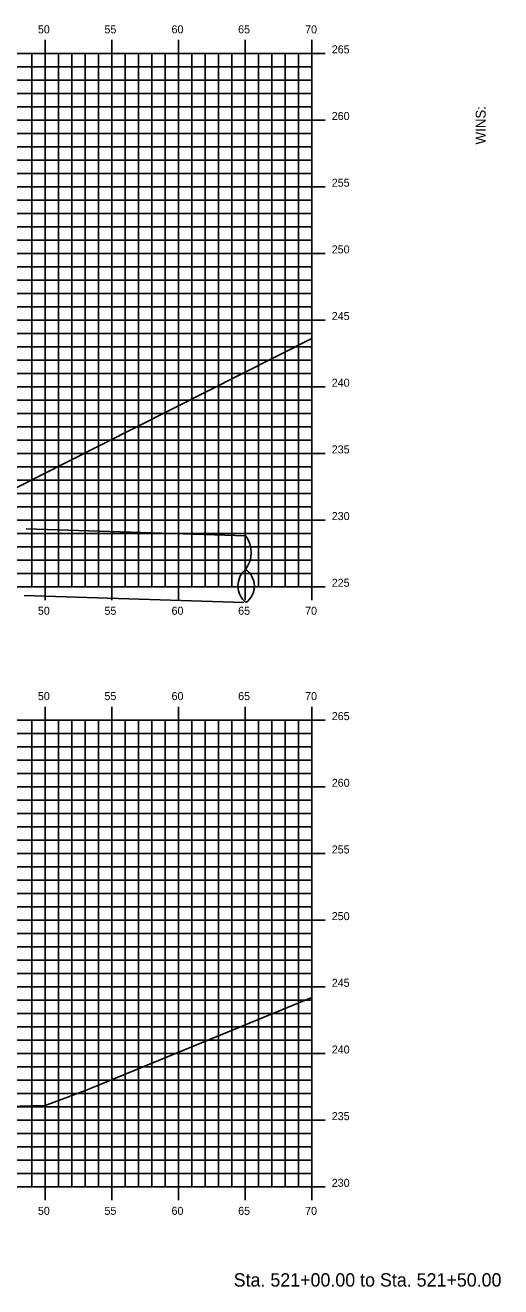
# Model space of a CAD drawing. Extents: x 1170543 to 1177585, y 609599 to 610623.
# Drawn here: x 1174888.4 to 1174924, y 610270.3 to 610364.9 of the extents above; entities that cross this region are included whole.
import ezdxf

# ---------------------------------------------------------------- set-up
doc = ezdxf.new("R2010")
doc.units = 0
for name, color, linetype in [('BORDER', 7, 'Continuous'), ('D_Drainage_Text', 7, 'Continuous'), ('H_V ANNOTATION', 7, 'Continuous'), ('MAJOR', 7, 'Continuous'), ('MINOR', 7, 'Continuous'), ('S_Roadway_Centerline', 7, 'Continuous')]:
    doc.layers.add(name, color=color, linetype=linetype)

msp = doc.modelspace()

# ---------------------------------------------------------------- linework, layer by layer
at = {"layer": 'D_Drainage_Text'}
for p, q in [((1174888.44, 610327.138), (1174904.9, 610326.617)), ((1174888.281, 610322.141), (1174904.742, 610321.619))]:
    msp.add_line(p, q, dxfattribs=at)
for centre, radius, start, end in [((1174903.237, 610325.378), 2.074, 322.10914, 36.65067), ((1174905.955, 610322.871), 1.641, 131.23572, 230.01493), ((1174904.036, 610322.85), 1.508, 304.95784, 56.29282)]:
    msp.add_arc(centre, radius, start, end, dxfattribs=at)
at = {"layer": 'MAJOR'}
for p, q in [((1174889.846, 610363.803), (1174889.846, 610362.801)), ((1174894.846, 610363.803), (1174894.846, 610362.801)), ((1174899.846, 610363.803), (1174899.846, 610362.801)), ((1174904.846, 610363.803), (1174904.846, 610362.801)), ((1174909.846, 610363.803), (1174909.846, 610362.801)), ((1174769.846, 610362.801), (1174909.846, 610362.801)), ((1174769.846, 610362.801), (1174909.846, 610362.801)), ((1174889.846, 610322.801), (1174889.846, 610362.801)), ((1174894.846, 610322.801), (1174894.846, 610362.801)), ((1174899.846, 610322.801), (1174899.846, 610362.801)), ((1174904.846, 610322.801), (1174904.846, 610362.801)), ((1174910.848, 610362.801), (1174908.844, 610362.801)), ((1174909.846, 610322.801), (1174909.846, 610362.801)), ((1174909.846, 610322.801), (1174909.846, 610362.801)), ((1174769.846, 610357.801), (1174909.846, 610357.801)), ((1174910.848, 610357.801), (1174908.844, 610357.801)), ((1174769.846, 610352.801), (1174909.846, 610352.801)), ((1174910.848, 610352.801), (1174908.844, 610352.801)), ((1174769.846, 610347.801), (1174909.846, 610347.801)), ((1174910.848, 610347.801), (1174908.844, 610347.801)), ((1174769.846, 610342.801), (1174909.846, 610342.801)), ((1174910.848, 610342.801), (1174908.844, 610342.801)), ((1174769.846, 610337.801), (1174909.846, 610337.801)), ((1174910.848, 610337.801), (1174908.844, 610337.801)), ((1174769.846, 610332.801), (1174909.846, 610332.801)), ((1174910.848, 610332.801), (1174908.844, 610332.801)), ((1174769.846, 610327.801), (1174909.846, 610327.801)), ((1174910.848, 610327.801), (1174908.844, 610327.801)), ((1174769.846, 610322.801), (1174909.846, 610322.801)), ((1174769.846, 610322.801), (1174909.846, 610322.801)), ((1174889.846, 610321.799), (1174889.846, 610322.801)), ((1174894.846, 610321.799), (1174894.846, 610322.801)), ((1174899.846, 610321.799), (1174899.846, 610322.801)), ((1174904.846, 610321.799), (1174904.846, 610322.801)), ((1174910.848, 610322.801), (1174908.844, 610322.801)), ((1174909.846, 610321.799), (1174909.846, 610322.801)), ((1174889.846, 610313.803), (1174889.846, 610312.801)), ((1174894.846, 610313.803), (1174894.846, 610312.801)), ((1174899.846, 610313.803), (1174899.846, 610312.801)), ((1174904.846, 610313.803), (1174904.846, 610312.801)), ((1174909.846, 610313.803), (1174909.846, 610312.801)), ((1174769.846, 610312.801), (1174909.846, 610312.801)), ((1174769.846, 610312.801), (1174909.846, 610312.801)), ((1174889.846, 610277.801), (1174889.846, 610312.801)), ((1174894.846, 610277.801), (1174894.846, 610312.801)), ((1174899.846, 610277.801), (1174899.846, 610312.801)), ((1174904.846, 610277.801), (1174904.846, 610312.801)), ((1174910.848, 610312.801), (1174908.844, 610312.801)), ((1174909.846, 610277.801), (1174909.846, 610312.801)), ((1174909.846, 610277.801), (1174909.846, 610312.801)), ((1174769.846, 610307.801), (1174909.846, 610307.801)), ((1174910.848, 610307.801), (1174908.844, 610307.801)), ((1174769.846, 610302.801), (1174909.846, 610302.801)), ((1174910.848, 610302.801), (1174908.844, 610302.801)), ((1174769.846, 610297.801), (1174909.846, 610297.801)), ((1174910.848, 610297.801), (1174908.844, 610297.801)), ((1174769.846, 610292.801), (1174909.846, 610292.801)), ((1174910.848, 610292.801), (1174908.844, 610292.801)), ((1174769.846, 610287.801), (1174909.846, 610287.801)), ((1174910.848, 610287.801), (1174908.844, 610287.801)), ((1174769.846, 610282.801), (1174909.846, 610282.801)), ((1174910.848, 610282.801), (1174908.844, 610282.801)), ((1174769.846, 610277.801), (1174909.846, 610277.801)), ((1174769.846, 610277.801), (1174909.846, 610277.801)), ((1174889.846, 610276.799), (1174889.846, 610277.801)), ((1174894.846, 610276.799), (1174894.846, 610277.801)), ((1174899.846, 610276.799), (1174899.846, 610277.801)), ((1174904.846, 610276.799), (1174904.846, 610277.801)), ((1174910.848, 610277.801), (1174908.844, 610277.801)), ((1174909.846, 610276.799), (1174909.846, 610277.801))]:
    msp.add_line(p, q, dxfattribs=at)
at = {"layer": 'MINOR'}
for p, q in [((1174888.846, 610322.801), (1174888.846, 610362.801)), ((1174890.846, 610322.801), (1174890.846, 610362.801)), ((1174891.846, 610322.801), (1174891.846, 610362.801)), ((1174892.846, 610322.801), (1174892.846, 610362.801)), ((1174893.846, 610322.801), (1174893.846, 610362.801)), ((1174895.846, 610322.801), (1174895.846, 610362.801)), ((1174896.846, 610322.801), (1174896.846, 610362.801)), ((1174897.846, 610322.801), (1174897.846, 610362.801)), ((1174898.846, 610322.801), (1174898.846, 610362.801)), ((1174900.846, 610322.801), (1174900.846, 610362.801)), ((1174901.846, 610322.801), (1174901.846, 610362.801)), ((1174902.846, 610322.801), (1174902.846, 610362.801)), ((1174903.846, 610322.801), (1174903.846, 610362.801)), ((1174905.846, 610322.801), (1174905.846, 610362.801)), ((1174906.846, 610322.801), (1174906.846, 610362.801)), ((1174907.846, 610322.801), (1174907.846, 610362.801)), ((1174908.846, 610322.801), (1174908.846, 610362.801)), ((1174769.846, 610361.801), (1174909.846, 610361.801)), ((1174909.846, 610361.801), (1174908.844, 610361.801)), ((1174769.846, 610360.801), (1174909.846, 610360.801)), ((1174909.846, 610360.801), (1174908.844, 610360.801)), ((1174769.846, 610359.801), (1174909.846, 610359.801)), ((1174909.846, 610359.801), (1174908.844, 610359.801)), ((1174769.846, 610358.801), (1174909.846, 610358.801)), ((1174909.846, 610358.801), (1174908.844, 610358.801)), ((1174769.846, 610356.801), (1174909.846, 610356.801)), ((1174909.846, 610356.801), (1174908.844, 610356.801)), ((1174769.846, 610355.801), (1174909.846, 610355.801)), ((1174909.846, 610355.801), (1174908.844, 610355.801)), ((1174769.846, 610354.801), (1174909.846, 610354.801)), ((1174909.846, 610354.801), (1174908.844, 610354.801)), ((1174769.846, 610353.801), (1174909.846, 610353.801)), ((1174909.846, 610353.801), (1174908.844, 610353.801)), ((1174769.846, 610351.801), (1174909.846, 610351.801)), ((1174909.846, 610351.801), (1174908.844, 610351.801)), ((1174769.846, 610350.801), (1174909.846, 610350.801)), ((1174909.846, 610350.801), (1174908.844, 610350.801)), ((1174769.846, 610349.801), (1174909.846, 610349.801)), ((1174909.846, 610349.801), (1174908.844, 610349.801)), ((1174769.846, 610348.801), (1174909.846, 610348.801)), ((1174909.846, 610348.801), (1174908.844, 610348.801)), ((1174769.846, 610346.801), (1174909.846, 610346.801)), ((1174909.846, 610346.801), (1174908.844, 610346.801)), ((1174769.846, 610345.801), (1174909.846, 610345.801)), ((1174909.846, 610345.801), (1174908.844, 610345.801)), ((1174769.846, 610344.801), (1174909.846, 610344.801)), ((1174909.846, 610344.801), (1174908.844, 610344.801)), ((1174769.846, 610343.801), (1174909.846, 610343.801)), ((1174909.846, 610343.801), (1174908.844, 610343.801)), ((1174769.846, 610341.801), (1174909.846, 610341.801)), ((1174909.846, 610341.801), (1174908.844, 610341.801)), ((1174769.846, 610340.801), (1174909.846, 610340.801)), ((1174909.846, 610340.801), (1174908.844, 610340.801)), ((1174769.846, 610339.801), (1174909.846, 610339.801)), ((1174909.846, 610339.801), (1174908.844, 610339.801)), ((1174769.846, 610338.801), (1174909.846, 610338.801)), ((1174909.846, 610338.801), (1174908.844, 610338.801)), ((1174769.846, 610336.801), (1174909.846, 610336.801)), ((1174909.846, 610336.801), (1174908.844, 610336.801)), ((1174769.846, 610335.801), (1174909.846, 610335.801)), ((1174909.846, 610335.801), (1174908.844, 610335.801)), ((1174769.846, 610334.801), (1174909.846, 610334.801)), ((1174909.846, 610334.801), (1174908.844, 610334.801)), ((1174769.846, 610333.801), (1174909.846, 610333.801)), ((1174909.846, 610333.801), (1174908.844, 610333.801)), ((1174769.846, 610331.801), (1174909.846, 610331.801)), ((1174909.846, 610331.801), (1174908.844, 610331.801)), ((1174769.846, 610330.801), (1174909.846, 610330.801)), ((1174909.846, 610330.801), (1174908.844, 610330.801)), ((1174769.846, 610329.801), (1174909.846, 610329.801)), ((1174909.846, 610329.801), (1174908.844, 610329.801)), ((1174769.846, 610328.801), (1174909.846, 610328.801)), ((1174909.846, 610328.801), (1174908.844, 610328.801)), ((1174769.846, 610326.801), (1174909.846, 610326.801)), ((1174909.846, 610326.801), (1174908.844, 610326.801)), ((1174769.846, 610325.801), (1174909.846, 610325.801)), ((1174909.846, 610325.801), (1174908.844, 610325.801)), ((1174769.846, 610324.801), (1174909.846, 610324.801)), ((1174909.846, 610324.801), (1174908.844, 610324.801)), ((1174769.846, 610323.801), (1174909.846, 610323.801)), ((1174909.846, 610323.801), (1174908.844, 610323.801)), ((1174888.846, 610277.801), (1174888.846, 610312.801)), ((1174890.846, 610277.801), (1174890.846, 610312.801)), ((1174891.846, 610277.801), (1174891.846, 610312.801)), ((1174892.846, 610277.801), (1174892.846, 610312.801)), ((1174893.846, 610277.801), (1174893.846, 610312.801)), ((1174895.846, 610277.801), (1174895.846, 610312.801)), ((1174896.846, 610277.801), (1174896.846, 610312.801)), ((1174897.846, 610277.801), (1174897.846, 610312.801)), ((1174898.846, 610277.801), (1174898.846, 610312.801)), ((1174900.846, 610277.801), (1174900.846, 610312.801)), ((1174901.846, 610277.801), (1174901.846, 610312.801)), ((1174902.846, 610277.801), (1174902.846, 610312.801)), ((1174903.846, 610277.801), (1174903.846, 610312.801)), ((1174905.846, 610277.801), (1174905.846, 610312.801)), ((1174906.846, 610277.801), (1174906.846, 610312.801)), ((1174907.846, 610277.801), (1174907.846, 610312.801)), ((1174908.846, 610277.801), (1174908.846, 610312.801)), ((1174769.846, 610311.801), (1174909.846, 610311.801)), ((1174909.846, 610311.801), (1174908.844, 610311.801)), ((1174769.846, 610310.801), (1174909.846, 610310.801)), ((1174909.846, 610310.801), (1174908.844, 610310.801)), ((1174769.846, 610309.801), (1174909.846, 610309.801)), ((1174909.846, 610309.801), (1174908.844, 610309.801)), ((1174769.846, 610308.801), (1174909.846, 610308.801)), ((1174909.846, 610308.801), (1174908.844, 610308.801)), ((1174769.846, 610306.801), (1174909.846, 610306.801)), ((1174909.846, 610306.801), (1174908.844, 610306.801)), ((1174769.846, 610305.801), (1174909.846, 610305.801)), ((1174909.846, 610305.801), (1174908.844, 610305.801)), ((1174769.846, 610304.801), (1174909.846, 610304.801)), ((1174909.846, 610304.801), (1174908.844, 610304.801)), ((1174769.846, 610303.801), (1174909.846, 610303.801)), ((1174909.846, 610303.801), (1174908.844, 610303.801)), ((1174769.846, 610301.801), (1174909.846, 610301.801)), ((1174909.846, 610301.801), (1174908.844, 610301.801)), ((1174769.846, 610300.801), (1174909.846, 610300.801)), ((1174909.846, 610300.801), (1174908.844, 610300.801)), ((1174769.846, 610299.801), (1174909.846, 610299.801)), ((1174909.846, 610299.801), (1174908.844, 610299.801)), ((1174769.846, 610298.801), (1174909.846, 610298.801)), ((1174909.846, 610298.801), (1174908.844, 610298.801)), ((1174769.846, 610296.801), (1174909.846, 610296.801)), ((1174909.846, 610296.801), (1174908.844, 610296.801)), ((1174769.846, 610295.801), (1174909.846, 610295.801)), ((1174909.846, 610295.801), (1174908.844, 610295.801)), ((1174769.846, 610294.801), (1174909.846, 610294.801)), ((1174909.846, 610294.801), (1174908.844, 610294.801)), ((1174769.846, 610293.801), (1174909.846, 610293.801)), ((1174909.846, 610293.801), (1174908.844, 610293.801)), ((1174769.846, 610291.801), (1174909.846, 610291.801)), ((1174909.846, 610291.801), (1174908.844, 610291.801)), ((1174769.846, 610290.801), (1174909.846, 610290.801)), ((1174909.846, 610290.801), (1174908.844, 610290.801)), ((1174769.846, 610289.801), (1174909.846, 610289.801)), ((1174909.846, 610289.801), (1174908.844, 610289.801)), ((1174769.846, 610288.801), (1174909.846, 610288.801)), ((1174909.846, 610288.801), (1174908.844, 610288.801)), ((1174769.846, 610286.801), (1174909.846, 610286.801)), ((1174909.846, 610286.801), (1174908.844, 610286.801)), ((1174769.846, 610285.801), (1174909.846, 610285.801)), ((1174909.846, 610285.801), (1174908.844, 610285.801)), ((1174769.846, 610284.801), (1174909.846, 610284.801)), ((1174909.846, 610284.801), (1174908.844, 610284.801)), ((1174769.846, 610283.801), (1174909.846, 610283.801)), ((1174909.846, 610283.801), (1174908.844, 610283.801)), ((1174769.846, 610281.801), (1174909.846, 610281.801)), ((1174909.846, 610281.801), (1174908.844, 610281.801)), ((1174769.846, 610280.801), (1174909.846, 610280.801)), ((1174909.846, 610280.801), (1174908.844, 610280.801)), ((1174769.846, 610279.801), (1174909.846, 610279.801)), ((1174909.846, 610279.801), (1174908.844, 610279.801)), ((1174769.846, 610278.801), (1174909.846, 610278.801)), ((1174909.846, 610278.801), (1174908.844, 610278.801))]:
    msp.add_line(p, q, dxfattribs=at)
at = {"layer": 'S_Roadway_Centerline'}
for points in [[(1174821.582, 610341.804), (1174824.552, 610341.866), (1174824.583, 610341.867), (1174840.261, 610341.254), (1174840.262, 610341.254), (1174840.286, 610341.253), (1174840.584, 610341.241), (1174840.587, 610341.241), (1174840.59, 610341.241), (1174856.6, 610340.616), (1174859.565, 610340.559), (1174859.602, 610340.559), (1174859.649, 610340.535), (1174863.269, 610338.73), (1174863.381, 610338.674), (1174870.694, 610335.027), (1174870.912, 610334.919), (1174883.96, 610328.413), (1174883.962, 610328.418), (1174883.978, 610328.351), (1174884.01, 610328.367), (1174891.478, 610332.14), (1174909.846, 610341.418)], [(1174820.846, 610290.455), (1174823.846, 610290.515), (1174823.846, 610290.515), (1174839.846, 610290.04), (1174839.846, 610290.04), (1174855.846, 610289.566), (1174858.845, 610289.506), (1174858.846, 610289.506), (1174858.846, 610289.506), (1174862.362, 610287.747), (1174862.362, 610287.747), (1174869.929, 610283.964), (1174869.929, 610283.964), (1174869.929, 610283.964), (1174871.42, 610283.218), (1174871.42, 610283.219), (1174871.431, 610283.219), (1174871.471, 610283.221), (1174884.138, 610283.753), (1174889.856, 610283.899), (1174892.88, 610285.03), (1174909.846, 610291.991)]]:
    msp.add_lwpolyline(points, dxfattribs=at)

# ---------------------------------------------------------------- texts
at = {"layer": 'BORDER'}
msp.add_text('WINS:', height=0.7453, rotation=90, dxfattribs=at).set_placement((1174922.881, 610355.969))
at = {"layer": 'H_V ANNOTATION'}
for s, height, p in [('50', 0.6, (1174889.31, 610364.301)), ('55', 0.6, (1174894.302, 610364.301)), ('60', 0.6, (1174899.332, 610364.301)), ('65', 0.6, (1174904.324, 610364.301)), ('70', 0.6, (1174909.348, 610364.301)), ('265', 0.6, (1174911.346, 610362.801)), ('260', 0.6, (1174911.346, 610357.801)), ('255', 0.6, (1174911.346, 610352.801)), ('250', 0.6, (1174911.346, 610347.801)), ('245', 0.6, (1174911.346, 610342.801)), ('240', 0.6, (1174911.346, 610337.801)), ('235', 0.6, (1174911.346, 610332.801)), ('230', 0.6, (1174911.346, 610327.801)), ('225', 0.6, (1174911.346, 610322.801)), ('50', 0.6, (1174889.31, 610320.701)), ('55', 0.6, (1174894.302, 610320.701)), ('60', 0.6, (1174899.332, 610320.701)), ('65', 0.6, (1174904.324, 610320.701)), ('70', 0.6, (1174909.348, 610320.701)), ('50', 0.6, (1174889.31, 610314.301)), ('55', 0.6, (1174894.302, 610314.301)), ('60', 0.6, (1174899.332, 610314.301)), ('65', 0.6, (1174904.324, 610314.301)), ('70', 0.6, (1174909.348, 610314.301)), ('265', 0.6, (1174911.346, 610312.801)), ('260', 0.6, (1174911.346, 610307.801)), ('255', 0.6, (1174911.346, 610302.801)), ('250', 0.6, (1174911.346, 610297.801)), ('245', 0.6, (1174911.346, 610292.801)), ('240', 0.6, (1174911.346, 610287.801)), ('235', 0.6, (1174911.346, 610282.801)), ('230', 0.6, (1174911.346, 610277.801)), ('50', 0.6, (1174889.31, 610275.701)), ('55', 0.6, (1174894.302, 610275.701)), ('60', 0.6, (1174899.332, 610275.701)), ('65', 0.6, (1174904.324, 610275.701)), ('70', 0.6, (1174909.348, 610275.701)), ('Sta. 521+00.00 to Sta. 521+50.00', 1.0002, (1174903.991, 610270.321))]:
    msp.add_text(s, height=height, dxfattribs=at).set_placement(p)

doc.saveas('drawing.dxf')
